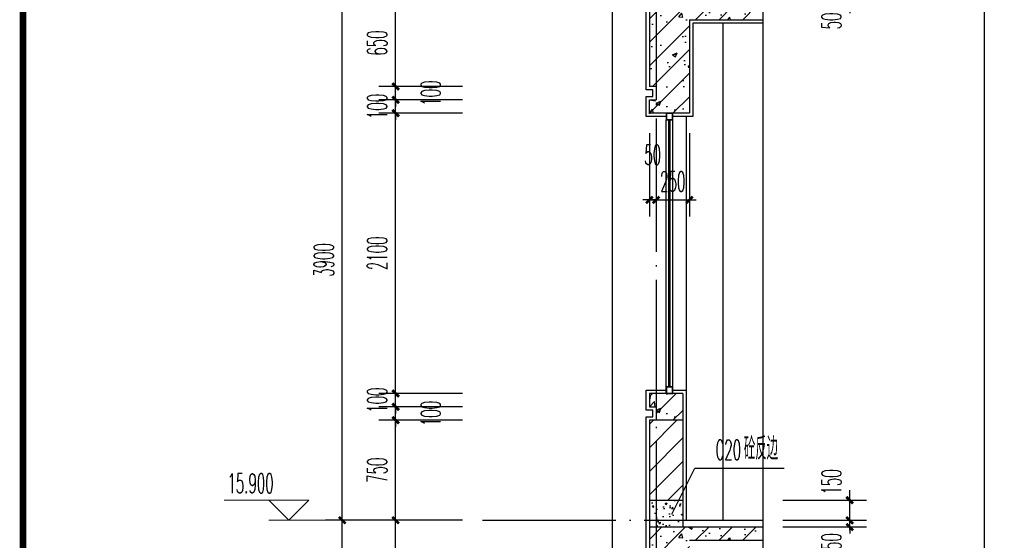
# Model space of a CAD drawing. Extents: x 1779708 to 7299578, y -1121471 to 88434.
# Tile 986 of 1056: x 6981094 to 6988466, y -957923 to -954023. Entities that reach past the tile are written whole.
import ezdxf

# ---------------------------------------------------------------- set-up
doc = ezdxf.new("R2010")
doc.units = 0
doc.header["$LTSCALE"] = 1000
doc.header["$MEASUREMENT"] = 0
doc.linetypes.add('DOTE', pattern=[2.42, 2, -0.2, 0.02, -0.2])
doc.layers.get('0').update_dxf_attribs({"linetype": 'CONTINUOUS'})
doc.layers.get('Defpoints').update_dxf_attribs({"linetype": 'CONTINUOUS'})
for name, color, linetype in [('AXIS', 3, 'CONTINUOUS'), ('DIM_LEAD', 3, 'CONTINUOUS'), ('DIM_SYMB', 3, 'CONTINUOUS'), ('DOTE', 1, 'DOTE'), ('PUB_TAB', 7, 'CONTINUOUS'), ('PUB_TEXT', 7, 'CONTINUOUS'), ('PUB_TITLE', 4, 'CONTINUOUS'), ('WALL', 255, 'CONTINUOUS'), ('WINDOW', 2, 'CONTINUOUS'), ('可见线', 6, 'CONTINUOUS'), ('填充细线', 8, 'CONTINUOUS'), ('立面中线', 140, 'CONTINUOUS'), ('粉刷线', 213, 'CONTINUOUS')]:
    doc.layers.add(name, color=color, linetype=linetype)
doc.layers.add('DIM_ELEV', color=3, linetype='CONTINUOUS', lineweight=13)
doc.styles.add('_TCH_DIM', font='SIMPLEX.shx', dxfattribs={"width": 0.7, "bigfont": 'GBCBIG.shx'})
doc.styles.add('_TCH_DIM_T3', font='SIMPLEX.shx', dxfattribs={"width": 0.494118, "bigfont": 'GBCBIG.shx'})
doc.dimstyles.new('_TCH_ARCH&&50', dxfattribs={"dimtxt": 148.75, "dimasz": 50, "dimexe": 125, "dimexo": 150, "dimgap": 63.125, "dimtad": 1, "dimdec": 0, "dimzin": 0, "dimdsep": 46, "dimtxsty": '_TCH_DIM_T3', "dimblk": 'ARCHTICK', "dimcen": 0.09, "dimdle": 75, "dimclrt": 7, "dimazin": 2, "dimtfac": 1, "dimtdec": 0, "dimtix": 1, "dimtmove": 2, "dimatfit": 3, "dimfxl": 250, "dimtolj": 1, "dimtzin": 0, "dimarcsym": 0})

# ---------------------------------------------------------------- blocks, each defined once
blk = doc.blocks.new('A$C3D8761CE')
at = {"layer": 'PUB_TITLE', "const_width": 100}
blk.add_lwpolyline([(2500, 1000), (83100, 1000), (83100, 58400), (2500, 58400)], close=True, dxfattribs=at)
blk = doc.blocks.new('_ArchTick')
at = {"color": 0, "linetype": 'ByBlock', "const_width": 0.4}
blk.add_lwpolyline([(-0.5, -0.5), (0.5, 0.5)], dxfattribs=at)
blk = doc.blocks.new('*D777')
at = {"layer": 'AXIS', "color": 0, "lineweight": -2, "transparency": 16777216}
for p, q in [((6983508.9, -961748.2), (6983508.9, -957698.2)), ((6984408.9, -957773.2), (6983383.9, -957773.2)), ((6984408.9, -961673.2), (6983383.9, -961673.2))]:
    blk.add_line(p, q, dxfattribs=at)
at = {"layer": 'Defpoints', "color": 0, "transparency": 16777216}
for p in [(6983508.9, -957773.2), (6984558.9, -957773.2), (6984558.9, -961673.2)]:
    blk.add_point(p, dxfattribs=at)
at = {"layer": 'AXIS', "color": 0, "lineweight": -2, "transparency": 16777216, "xscale": 50, "yscale": 50, "zscale": 50}
for p, rotation in [((6983508.9, -957773.2), 90), ((6983508.9, -961673.2), 270)]:
    blk.add_blockref('_ArchTick', p, dxfattribs=dict(at, rotation=rotation))
at = {"layer": 'AXIS', "color": 7, "transparency": 16777216, "insert": (6983371.4, -959723.2), "char_height": 148.75, "attachment_point": 5, "rotation": 90, "style": '_TCH_DIM_T3'}
blk.add_mtext('\\A1;3900', dxfattribs=at)
blk = doc.blocks.new('*D778')
at = {"layer": 'AXIS', "color": 0, "lineweight": -2, "transparency": 16777216}
for p, q in [((6983508.9, -957848.2), (6983508.9, -953798.2)), ((6984408.9, -953873.2), (6983383.9, -953873.2)), ((6984408.9, -957773.2), (6983383.9, -957773.2))]:
    blk.add_line(p, q, dxfattribs=at)
at = {"layer": 'Defpoints', "color": 0, "transparency": 16777216}
for p in [(6983508.9, -953873.2), (6984558.9, -953873.2), (6984558.9, -957773.2)]:
    blk.add_point(p, dxfattribs=at)
at = {"layer": 'AXIS', "color": 0, "lineweight": -2, "transparency": 16777216, "xscale": 50, "yscale": 50, "zscale": 50}
for p, rotation in [((6983508.9, -953873.2), 90), ((6983508.9, -957773.2), 270)]:
    blk.add_blockref('_ArchTick', p, dxfattribs=dict(at, rotation=rotation))
at = {"layer": 'AXIS', "color": 7, "transparency": 16777216, "insert": (6983371.4, -955823.2), "char_height": 148.75, "attachment_point": 5, "rotation": 90, "style": '_TCH_DIM_T3'}
blk.add_mtext('\\A1;3900', dxfattribs=at)
blk = doc.blocks.new('*D790')
at = {"layer": 'AXIS', "color": 0, "lineweight": -2, "transparency": 16777216}
for p, q in [((6987308.9, -957773.2), (6987308.9, -957723.2)), ((6986808.9, -957773.2), (6987433.9, -957773.2)), ((6987308.9, -957823.2), (6987308.9, -957773.2)), ((6986808.9, -957823.2), (6987433.9, -957823.2)), ((6987308.9, -957823.2), (6987308.9, -957873.2))]:
    blk.add_line(p, q, dxfattribs=at)
at = {"layer": 'Defpoints', "color": 0, "transparency": 16777216}
for p in [(6986658.9, -957773.2), (6987308.9, -957773.2), (6986658.9, -957823.2)]:
    blk.add_point(p, dxfattribs=at)
at = {"layer": 'AXIS', "color": 0, "lineweight": -2, "transparency": 16777216, "xscale": 50, "yscale": 50, "zscale": 50}
for p, rotation in [((6987308.9, -957773.2), 270), ((6987308.9, -957823.2), 90)]:
    blk.add_blockref('_ArchTick', p, dxfattribs=dict(at, rotation=rotation))
at = {"layer": 'AXIS', "color": 7, "transparency": 16777216, "insert": (6987171.4, -957932.7), "char_height": 148.75, "attachment_point": 5, "rotation": 90, "style": '_TCH_DIM_T3'}
blk.add_mtext('\\A1;50', dxfattribs=at)
blk = doc.blocks.new('*D791')
at = {"layer": 'AXIS', "color": 0, "lineweight": -2, "transparency": 16777216}
for p, q in [((6987308.9, -957848.2), (6987308.9, -957548.2)), ((6986808.9, -957623.2), (6987433.9, -957623.2)), ((6986808.9, -957773.2), (6987433.9, -957773.2))]:
    blk.add_line(p, q, dxfattribs=at)
at = {"layer": 'Defpoints', "color": 0, "transparency": 16777216}
for p in [(6986658.9, -957623.2), (6987308.9, -957623.2), (6986658.9, -957773.2)]:
    blk.add_point(p, dxfattribs=at)
at = {"layer": 'AXIS', "color": 0, "lineweight": -2, "transparency": 16777216, "xscale": 50, "yscale": 50, "zscale": 50}
for p, rotation in [((6987308.9, -957623.2), 90), ((6987308.9, -957773.2), 270)]:
    blk.add_blockref('_ArchTick', p, dxfattribs=dict(at, rotation=rotation))
at = {"layer": 'AXIS', "color": 7, "transparency": 16777216, "insert": (6987171.4, -957485.7), "char_height": 148.75, "attachment_point": 5, "rotation": 90, "style": '_TCH_DIM_T3'}
blk.add_mtext('\\A1;150', dxfattribs=at)
blk = doc.blocks.new('*D792')
at = {"layer": 'AXIS', "color": 0, "lineweight": -2, "transparency": 16777216}
for p, q in [((6986808.9, -953873.2), (6987433.9, -953873.2)), ((6987308.9, -953873.2), (6987308.9, -953823.2)), ((6987308.9, -953923.2), (6987308.9, -953873.2)), ((6986808.9, -953923.2), (6987433.9, -953923.2)), ((6987308.9, -953923.2), (6987308.9, -953973.2))]:
    blk.add_line(p, q, dxfattribs=at)
at = {"layer": 'Defpoints', "color": 0, "transparency": 16777216}
for p in [(6986658.9, -953873.2), (6987308.9, -953873.2), (6986658.9, -953923.2)]:
    blk.add_point(p, dxfattribs=at)
at = {"layer": 'AXIS', "color": 0, "lineweight": -2, "transparency": 16777216, "xscale": 50, "yscale": 50, "zscale": 50}
for p, rotation in [((6987308.9, -953873.2), 270), ((6987308.9, -953923.2), 90)]:
    blk.add_blockref('_ArchTick', p, dxfattribs=dict(at, rotation=rotation))
at = {"layer": 'AXIS', "color": 7, "transparency": 16777216, "insert": (6987171.4, -954032.7), "char_height": 148.75, "attachment_point": 5, "rotation": 90, "style": '_TCH_DIM_T3'}
blk.add_mtext('\\A1;50', dxfattribs=at)
blk = doc.blocks.new('*D807')
at = {"layer": 'AXIS', "color": 0, "lineweight": -2, "transparency": 16777216}
for p, q in [((6985808.9, -954873.2), (6985808.9, -955498.2)), ((6985858.9, -954873.2), (6985858.9, -955498.2)), ((6985808.9, -955373.2), (6985758.9, -955373.2)), ((6985808.9, -955373.2), (6985858.9, -955373.2)), ((6985858.9, -955373.2), (6985908.9, -955373.2))]:
    blk.add_line(p, q, dxfattribs=at)
at = {"layer": 'Defpoints', "color": 0, "transparency": 16777216}
for p in [(6985808.9, -954723.2), (6985858.9, -954723.2), (6985858.9, -955373.2)]:
    blk.add_point(p, dxfattribs=at)
at = {"layer": 'AXIS', "color": 0, "lineweight": -2, "transparency": 16777216, "xscale": 50, "yscale": 50, "zscale": 50}
blk.add_blockref('_ArchTick', (6985808.9, -955373.2), dxfattribs=at)
at = {"layer": 'AXIS', "color": 0, "lineweight": -2, "transparency": 16777216, "xscale": 50, "yscale": 50, "zscale": 50, "rotation": 180}
blk.add_blockref('_ArchTick', (6985858.9, -955373.2), dxfattribs=at)
at = {"layer": 'AXIS', "color": 7, "transparency": 16777216, "insert": (6985833.9, -955035.7), "char_height": 148.75, "attachment_point": 5, "style": '_TCH_DIM_T3'}
blk.add_mtext('\\A1;50', dxfattribs=at)
blk = doc.blocks.new('*D808')
at = {"layer": 'AXIS', "color": 0, "lineweight": -2, "transparency": 16777216}
for p, q in [((6985858.9, -954873.2), (6985858.9, -955498.2)), ((6986108.9, -954873.2), (6986108.9, -955498.2)), ((6985858.9, -955373.2), (6985808.9, -955373.2)), ((6985858.9, -955373.2), (6986108.9, -955373.2)), ((6986108.9, -955373.2), (6986158.9, -955373.2))]:
    blk.add_line(p, q, dxfattribs=at)
at = {"layer": 'Defpoints', "color": 0, "transparency": 16777216}
for p in [(6985858.9, -954723.2), (6986108.9, -954723.2), (6986108.9, -955373.2)]:
    blk.add_point(p, dxfattribs=at)
at = {"layer": 'AXIS', "color": 0, "lineweight": -2, "transparency": 16777216, "xscale": 50, "yscale": 50, "zscale": 50}
blk.add_blockref('_ArchTick', (6985858.9, -955373.2), dxfattribs=at)
at = {"layer": 'AXIS', "color": 0, "lineweight": -2, "transparency": 16777216, "xscale": 50, "yscale": 50, "zscale": 50, "rotation": 180}
blk.add_blockref('_ArchTick', (6986108.9, -955373.2), dxfattribs=at)
at = {"layer": 'AXIS', "color": 7, "transparency": 16777216, "insert": (6985983.9, -955235.7), "char_height": 148.75, "attachment_point": 5, "style": '_TCH_DIM_T3'}
blk.add_mtext('\\A1;250', dxfattribs=at)
blk = doc.blocks.new('*D853')
at = {"layer": 'AXIS', "color": 0, "lineweight": -2, "transparency": 16777216}
for p, q in [((6983908.9, -958498.2), (6983908.9, -957698.2)), ((6984408.9, -957773.2), (6983783.9, -957773.2)), ((6984408.9, -958423.2), (6983783.9, -958423.2))]:
    blk.add_line(p, q, dxfattribs=at)
at = {"layer": 'Defpoints', "color": 0, "transparency": 16777216}
for p in [(6983908.9, -957773.2), (6984558.9, -957773.2), (6984558.9, -958423.2)]:
    blk.add_point(p, dxfattribs=at)
at = {"layer": 'AXIS', "color": 0, "lineweight": -2, "transparency": 16777216, "xscale": 50, "yscale": 50, "zscale": 50}
for p, rotation in [((6983908.9, -957773.2), 90), ((6983908.9, -958423.2), 270)]:
    blk.add_blockref('_ArchTick', p, dxfattribs=dict(at, rotation=rotation))
at = {"layer": 'AXIS', "color": 7, "transparency": 16777216, "insert": (6983771.4, -958098.2), "char_height": 148.75, "attachment_point": 5, "rotation": 90, "style": '_TCH_DIM_T3'}
blk.add_mtext('\\A1;650', dxfattribs=at)
blk = doc.blocks.new('*D854')
at = {"layer": 'AXIS', "color": 0, "lineweight": -2, "transparency": 16777216}
for p, q in [((6983908.9, -957848.2), (6983908.9, -956948.2)), ((6984408.9, -957023.2), (6983783.9, -957023.2)), ((6984408.9, -957773.2), (6983783.9, -957773.2))]:
    blk.add_line(p, q, dxfattribs=at)
at = {"layer": 'Defpoints', "color": 0, "transparency": 16777216}
for p in [(6983908.9, -957023.2), (6984558.9, -957023.2), (6984558.9, -957773.2)]:
    blk.add_point(p, dxfattribs=at)
at = {"layer": 'AXIS', "color": 0, "lineweight": -2, "transparency": 16777216, "xscale": 50, "yscale": 50, "zscale": 50}
for p, rotation in [((6983908.9, -957023.2), 90), ((6983908.9, -957773.2), 270)]:
    blk.add_blockref('_ArchTick', p, dxfattribs=dict(at, rotation=rotation))
at = {"layer": 'AXIS', "color": 7, "transparency": 16777216, "insert": (6983771.4, -957398.2), "char_height": 148.75, "attachment_point": 5, "rotation": 90, "style": '_TCH_DIM_T3'}
blk.add_mtext('\\A1;750', dxfattribs=at)
blk = doc.blocks.new('*D855')
at = {"layer": 'AXIS', "color": 0, "lineweight": -2, "transparency": 16777216}
for p, q in [((6983908.9, -956923.2), (6983908.9, -956873.2)), ((6984408.9, -956923.2), (6983783.9, -956923.2)), ((6983908.9, -957023.2), (6983908.9, -956923.2)), ((6984408.9, -957023.2), (6983783.9, -957023.2)), ((6983908.9, -957023.2), (6983908.9, -957073.2))]:
    blk.add_line(p, q, dxfattribs=at)
at = {"layer": 'Defpoints', "color": 0, "transparency": 16777216}
for p in [(6983908.9, -956923.2), (6984558.9, -956923.2), (6984558.9, -957023.2)]:
    blk.add_point(p, dxfattribs=at)
at = {"layer": 'AXIS', "color": 0, "lineweight": -2, "transparency": 16777216, "xscale": 50, "yscale": 50, "zscale": 50}
for p, rotation in [((6983908.9, -956923.2), 270), ((6983908.9, -957023.2), 90)]:
    blk.add_blockref('_ArchTick', p, dxfattribs=dict(at, rotation=rotation))
at = {"layer": 'AXIS', "color": 7, "transparency": 16777216, "insert": (6984171.4, -956973.2), "char_height": 148.75, "attachment_point": 5, "rotation": 90, "style": '_TCH_DIM_T3'}
blk.add_mtext('\\A1;100', dxfattribs=at)
blk = doc.blocks.new('*D856')
at = {"layer": 'AXIS', "color": 0, "lineweight": -2, "transparency": 16777216}
for p, q in [((6984408.9, -956823.2), (6983783.9, -956823.2)), ((6983908.9, -956823.2), (6983908.9, -956773.2)), ((6983908.9, -956923.2), (6983908.9, -956823.2)), ((6984408.9, -956923.2), (6983783.9, -956923.2)), ((6983908.9, -956923.2), (6983908.9, -956973.2))]:
    blk.add_line(p, q, dxfattribs=at)
at = {"layer": 'Defpoints', "color": 0, "transparency": 16777216}
for p in [(6983908.9, -956823.2), (6984558.9, -956823.2), (6984558.9, -956923.2)]:
    blk.add_point(p, dxfattribs=at)
at = {"layer": 'AXIS', "color": 0, "lineweight": -2, "transparency": 16777216, "xscale": 50, "yscale": 50, "zscale": 50}
for p, rotation in [((6983908.9, -956823.2), 270), ((6983908.9, -956923.2), 90)]:
    blk.add_blockref('_ArchTick', p, dxfattribs=dict(at, rotation=rotation))
at = {"layer": 'AXIS', "color": 7, "transparency": 16777216, "insert": (6983771.4, -956873.2), "char_height": 148.75, "attachment_point": 5, "rotation": 90, "style": '_TCH_DIM_T3'}
blk.add_mtext('\\A1;100', dxfattribs=at)
blk = doc.blocks.new('*D857')
at = {"layer": 'AXIS', "color": 0, "lineweight": -2, "transparency": 16777216}
for p, q in [((6983908.9, -956898.2), (6983908.9, -954648.2)), ((6984408.9, -954723.2), (6983783.9, -954723.2)), ((6984408.9, -956823.2), (6983783.9, -956823.2))]:
    blk.add_line(p, q, dxfattribs=at)
at = {"layer": 'Defpoints', "color": 0, "transparency": 16777216}
for p in [(6983908.9, -954723.2), (6984558.9, -954723.2), (6984558.9, -956823.2)]:
    blk.add_point(p, dxfattribs=at)
at = {"layer": 'AXIS', "color": 0, "lineweight": -2, "transparency": 16777216, "xscale": 50, "yscale": 50, "zscale": 50}
for p, rotation in [((6983908.9, -954723.2), 90), ((6983908.9, -956823.2), 270)]:
    blk.add_blockref('_ArchTick', p, dxfattribs=dict(at, rotation=rotation))
at = {"layer": 'AXIS', "color": 7, "transparency": 16777216, "insert": (6983771.4, -955773.2), "char_height": 148.75, "attachment_point": 5, "rotation": 90, "style": '_TCH_DIM_T3'}
blk.add_mtext('\\A1;2100', dxfattribs=at)
blk = doc.blocks.new('*D858')
at = {"layer": 'AXIS', "color": 0, "lineweight": -2, "transparency": 16777216}
for p, q in [((6984408.9, -954623.2), (6983783.9, -954623.2)), ((6983908.9, -954623.2), (6983908.9, -954573.2)), ((6983908.9, -954723.2), (6983908.9, -954623.2)), ((6984408.9, -954723.2), (6983783.9, -954723.2)), ((6983908.9, -954723.2), (6983908.9, -954773.2))]:
    blk.add_line(p, q, dxfattribs=at)
at = {"layer": 'Defpoints', "color": 0, "transparency": 16777216}
for p in [(6983908.9, -954623.2), (6984558.9, -954623.2), (6984558.9, -954723.2)]:
    blk.add_point(p, dxfattribs=at)
at = {"layer": 'AXIS', "color": 0, "lineweight": -2, "transparency": 16777216, "xscale": 50, "yscale": 50, "zscale": 50}
for p, rotation in [((6983908.9, -954623.2), 270), ((6983908.9, -954723.2), 90)]:
    blk.add_blockref('_ArchTick', p, dxfattribs=dict(at, rotation=rotation))
at = {"layer": 'AXIS', "color": 7, "transparency": 16777216, "insert": (6983771.4, -954673.2), "char_height": 148.75, "attachment_point": 5, "rotation": 90, "style": '_TCH_DIM_T3'}
blk.add_mtext('\\A1;100', dxfattribs=at)
blk = doc.blocks.new('*D859')
at = {"layer": 'AXIS', "color": 0, "lineweight": -2, "transparency": 16777216}
for p, q in [((6983908.9, -954523.2), (6983908.9, -954473.2)), ((6984408.9, -954523.2), (6983783.9, -954523.2)), ((6983908.9, -954623.2), (6983908.9, -954523.2)), ((6984408.9, -954623.2), (6983783.9, -954623.2)), ((6983908.9, -954623.2), (6983908.9, -954673.2))]:
    blk.add_line(p, q, dxfattribs=at)
at = {"layer": 'Defpoints', "color": 0, "transparency": 16777216}
for p in [(6983908.9, -954523.2), (6984558.9, -954523.2), (6984558.9, -954623.2)]:
    blk.add_point(p, dxfattribs=at)
at = {"layer": 'AXIS', "color": 0, "lineweight": -2, "transparency": 16777216, "xscale": 50, "yscale": 50, "zscale": 50}
for p, rotation in [((6983908.9, -954523.2), 270), ((6983908.9, -954623.2), 90)]:
    blk.add_blockref('_ArchTick', p, dxfattribs=dict(at, rotation=rotation))
at = {"layer": 'AXIS', "color": 7, "transparency": 16777216, "insert": (6984171.4, -954573.2), "char_height": 148.75, "attachment_point": 5, "rotation": 90, "style": '_TCH_DIM_T3'}
blk.add_mtext('\\A1;100', dxfattribs=at)
blk = doc.blocks.new('*D860')
at = {"layer": 'AXIS', "color": 0, "lineweight": -2, "transparency": 16777216}
for p, q in [((6983908.9, -954598.2), (6983908.9, -953798.2)), ((6984408.9, -953873.2), (6983783.9, -953873.2)), ((6984408.9, -954523.2), (6983783.9, -954523.2))]:
    blk.add_line(p, q, dxfattribs=at)
at = {"layer": 'Defpoints', "color": 0, "transparency": 16777216}
for p in [(6983908.9, -953873.2), (6984558.9, -953873.2), (6984558.9, -954523.2)]:
    blk.add_point(p, dxfattribs=at)
at = {"layer": 'AXIS', "color": 0, "lineweight": -2, "transparency": 16777216, "xscale": 50, "yscale": 50, "zscale": 50}
for p, rotation in [((6983908.9, -953873.2), 90), ((6983908.9, -954523.2), 270)]:
    blk.add_blockref('_ArchTick', p, dxfattribs=dict(at, rotation=rotation))
at = {"layer": 'AXIS', "color": 7, "transparency": 16777216, "insert": (6983771.4, -954198.2), "char_height": 148.75, "attachment_point": 5, "rotation": 90, "style": '_TCH_DIM_T3'}
blk.add_mtext('\\A1;650', dxfattribs=at)

msp = doc.modelspace()

# ---------------------------------------------------------------- hatches: boundary and pattern name
at = {"layer": '填充细线'}
h = msp.add_hatch(dxfattribs=at)
h.set_pattern_fill('钢筋混凝土', color=114, scale=50)
h.set_pattern_definition([(45, (6985808.87, -954723.25), (-88.388, 88.388), []), (50, (6985808.87, -954723.25), (358.63, -31.376), [37.5, -412.5]), (355, (6985808.87, -954723.25), (-69.38, 376.1), [30, -330]), (100.45, (6985838.75, -954725.86), (289.25, 344.72), [31.87, -350.57]), (46.184, (6985808.87, -954623.25), (533.62, -82.76), [56.25, -618.75]), (96.636, (6985853.34, -954630.14), (467.33, 487.06), [47.8, -525.86]), (351.184, (6985808.87, -954623.25), (467.33, 487.06), [45, -495]), (21, (6985858.87, -954648.25), (298.45, -201.31), [37.5, -412.5]), (326, (6985858.87, -954648.25), (121.66, 362.58), [30, -330]), (71.45, (6985883.74, -954665.02), (420.11, 161.27), [31.87, -350.57]), (37.5, (6985808.87, -954723.25), (6.08, 166.447), [0, -326, 0, -335, 0, -331.25]), (7.5, (6985808.87, -954723.25), (131.535, 197.206), [0, -191, 0, -318.5, 0, -126.25]), (327.5, (6985697.37, -954723.25), (266.911, -11.277), [0, -125, 0, -390, 0, -517.5]), (317.5, (6985647.37, -954723.25), (291.593, 50.052), [0, -162.5, 0, -259, 0, -367.5])])
h.paths.add_polyline_path([(6986108.9, -954023.2), (6986658.9, -954023.2), (6986658.9, -953923.2), (6985808.9, -953923.2), (6985808.9, -954523.2), (6985858.9, -954523.2), (6985858.9, -954623.2), (6985808.9, -954623.2), (6985808.9, -954723.2), (6986108.9, -954723.2)])
h = msp.add_hatch(dxfattribs=at)
h.set_pattern_fill('钢筋混凝土', color=114, scale=50)
h.set_pattern_definition([(45, (6985808.87, -957023.25), (-88.39, 88.39), []), (50, (6985808.87, -957023.25), (358.63, -31.38), [37.5, -412.5]), (355, (6985808.87, -957023.25), (-69.38, 376.1), [30, -330]), (100.45, (6985838.75, -957025.86), (289.25, 344.72), [31.87, -350.57]), (46.18, (6985808.87, -956923.25), (533.6, -82.76), [56.25, -618.75]), (96.64, (6985853.34, -956930.14), (467.33, 487.06), [47.8, -525.86]), (351.18, (6985808.87, -956923.25), (467.33, 487.06), [45, -495]), (21, (6985858.87, -956948.25), (298.45, -201.3), [37.5, -412.5]), (326, (6985858.87, -956948.25), (121.66, 362.58), [30, -330]), (71.45, (6985883.74, -956965.02), (420.1, 161.27), [31.87, -350.57]), (37.5, (6985808.87, -957023.25), (6.08, 166.447), [0, -326, 0, -335, 0, -331.25]), (7.5, (6985808.87, -957023.25), (131.53, 197.21), [0, -191, 0, -318.5, 0, -126.25]), (327.5, (6985697.37, -957023.25), (266.91, -11.277), [0, -125, 0, -390, 0, -517.5]), (317.5, (6985647.37, -957023.25), (291.59, 50.05), [0, -162.5, 0, -259, 0, -367.5])])
h.paths.add_polyline_path([(6986058.9, -956823.2), (6985808.9, -956823.2), (6985808.9, -956923.2), (6985858.9, -956923.2), (6985858.9, -957023.2), (6986058.9, -957023.2)])
h = msp.add_hatch(dxfattribs=at)
h.set_pattern_fill('普通砖', color=114, scale=50)
h.set_pattern_definition([(45, (6985858.87, -957533.49), (-88.388, 88.388), [])])
h.paths.add_polyline_path([(6986058.9, -957023.2), (6985808.9, -957023.2), (6985808.9, -957623.2), (6986058.9, -957623.2)])
h = msp.add_hatch(dxfattribs=at)
h.set_pattern_fill('混凝土', color=114, scale=20)
h.set_pattern_definition([(50, (6985858.87, -957823.25), (143.45, -12.55), [15, -165]), (355, (6985858.87, -957823.25), (-27.75, 150.44), [12, -132]), (100.45, (6985870.82, -957824.3), (115.7, 137.89), [12.75, -140.23]), (46.184, (6985858.87, -957783.25), (213.45, -33.1), [22.5, -247.5]), (96.64, (6985876.66, -957786), (186.93, 194.82), [19.12, -210.34]), (351.18, (6985858.87, -957783.25), (186.93, 194.82), [18, -198]), (21, (6985878.87, -957793.25), (119.38, -80.524), [15, -165]), (326, (6985878.87, -957793.25), (48.66, 145.03), [12, -132]), (71.45, (6985888.82, -957799.96), (168.045, 64.51), [12.75, -140.23]), (37.5, (6985858.87, -957823.25), (2.432, 66.579), [0, -130.4, 0, -134, 0, -132.5]), (7.5, (6985858.87, -957823.25), (52.614, 78.882), [0, -76.4, 0, -127.4, 0, -50.5]), (327.5, (6985814.27, -957823.25), (106.7645, -4.511), [0, -50, 0, -156, 0, -207]), (317.5, (6985794.27, -957823.25), (116.637, 20.02), [0, -65, 0, -103.6, 0, -147])])
h.paths.add_polyline_path([(6986058.9, -957623.2), (6985808.9, -957623.2), (6985808.9, -957823.2), (6986058.9, -957823.2)])
h = msp.add_hatch(dxfattribs=at)
h.set_pattern_fill('钢筋混凝土', color=114, scale=50)
h.set_pattern_definition([(45, (6985808.87, -958623.25), (-88.388, 88.388), []), (50, (6985808.87, -958623.25), (358.63, -31.376), [37.5, -412.5]), (355, (6985808.87, -958623.25), (-69.38, 376.1), [30, -330]), (100.45, (6985838.75, -958625.86), (289.25, 344.72), [31.87, -350.57]), (46.184, (6985808.87, -958523.25), (533.62, -82.76), [56.25, -618.75]), (96.636, (6985853.34, -958530.14), (467.33, 487.06), [47.8, -525.86]), (351.184, (6985808.87, -958523.25), (467.33, 487.06), [45, -495]), (21, (6985858.87, -958548.25), (298.45, -201.31), [37.5, -412.5]), (326, (6985858.87, -958548.25), (121.66, 362.58), [30, -330]), (71.45, (6985883.74, -958565.02), (420.11, 161.27), [31.87, -350.57]), (37.5, (6985808.87, -958623.25), (6.08, 166.447), [0, -326, 0, -335, 0, -331.25]), (7.5, (6985808.87, -958623.25), (131.535, 197.206), [0, -191, 0, -318.5, 0, -126.25]), (327.5, (6985697.37, -958623.25), (266.911, -11.277), [0, -125, 0, -390, 0, -517.5]), (317.5, (6985647.37, -958623.25), (291.593, 50.052), [0, -162.5, 0, -259, 0, -367.5])])
h.paths.add_polyline_path([(6986108.9, -957923.2), (6986658.9, -957923.2), (6986658.9, -957823.2), (6985808.9, -957823.2), (6985808.9, -958423.2), (6985858.9, -958423.2), (6985858.9, -958523.2), (6985808.9, -958523.2), (6985808.9, -958623.2), (6986108.9, -958623.2)])

# ---------------------------------------------------------------- linework, layer by layer
at = {"layer": 'DIM_ELEV'}
for p, q in [((6983258.9, -957623.2), (6982625.5, -957623.2)), ((6983108.9, -957773.2), (6982958.9, -957623.2)), ((6983108.9, -957773.2), (6983258.9, -957623.2)), ((6983908.9, -957773.2), (6982958.9, -957773.2))]:
    msp.add_line(p, q, dxfattribs=at)
at = {"layer": 'DIM_LEAD'}
for p, q in [((6985977.9, -957727.2), (6986148, -957381.8)), ((6985977.9, -957727.2), (6986148, -957381.8)), ((6986148, -957381.8), (6986817.1, -957381.8))]:
    msp.add_line(p, q, dxfattribs=at)
at = {"layer": 'DIM_SYMB'}
msp.add_lwpolyline([(6986658.9, -948123.2), (6986658.9, -962792), (6986763.9, -962830.2), (6986553.9, -962867.2), (6986658.9, -962904.5), (6986658.9, -977573.2)], dxfattribs=at)
at = {"layer": 'DOTE', "linetype": 'DOTE', "ltscale": 0.5}
for p, q in [((6985858.9, -949923.2), (6985858.9, -978273.2)), ((6984558.9, -957773.2), (6986658.9, -957773.2))]:
    msp.add_line(p, q, dxfattribs=at)
at = {"layer": 'PUB_TAB'}
msp.add_line((6988319.2, -982200.2), (6988319.2, -945400.2), dxfattribs=at)
at = {"layer": 'WALL'}
for p, q in [((6985808.9, -953123.2), (6985808.9, -954523.2)), ((6986108.9, -954023.2), (6986108.9, -954723.2)), ((6986108.9, -954023.2), (6986658.9, -954023.2)), ((6985858.9, -954523.2), (6985808.9, -954523.2)), ((6985858.9, -954523.2), (6985858.9, -954623.2)), ((6985808.9, -954723.2), (6985808.9, -954623.2)), ((6985808.9, -954623.2), (6985858.9, -954623.2)), ((6986108.9, -954723.2), (6985808.9, -954723.2)), ((6986058.9, -956823.2), (6985808.9, -956823.2)), ((6985808.9, -956823.2), (6985808.9, -956923.2)), ((6986058.9, -956823.2), (6986058.9, -957823.2)), ((6985808.9, -956923.2), (6985858.9, -956923.2)), ((6985858.9, -956923.2), (6985858.9, -957023.2)), ((6986058.9, -957023.2), (6985808.9, -957023.2)), ((6985808.9, -957023.2), (6985808.9, -958423.2)), ((6985808.9, -957623.2), (6986058.9, -957623.2)), ((6985808.9, -957823.2), (6986658.9, -957823.2)), ((6986108.9, -957923.2), (6986658.9, -957923.2))]:
    msp.add_line(p, q, dxfattribs=at)
at = {"layer": 'WINDOW'}
for p, q in [((6985933.9, -956823.2), (6985933.9, -954773.2)), ((6985983.9, -956823.2), (6985983.9, -954773.2))]:
    msp.add_line(p, q, dxfattribs=at)
at = {"layer": 'WINDOW', "color": 4}
for p, q in [((6985953.9, -956773.2), (6985953.9, -954773.2)), ((6985963.9, -956773.2), (6985963.9, -954773.2))]:
    msp.add_line(p, q, dxfattribs=at)
at = {"layer": 'WINDOW'}
for points in [[(6985983.9, -954773.2), (6985983.9, -954723.2), (6985933.9, -954723.2), (6985933.9, -954773.2)], [(6985981.9, -954771.2), (6985981.9, -954725.2), (6985935.9, -954725.2), (6985935.9, -954771.2)], [(6985983.9, -956823.2), (6985983.9, -956773.2), (6985933.9, -956773.2), (6985933.9, -956823.2)], [(6985981.9, -956821.2), (6985981.9, -956775.2), (6985935.9, -956775.2), (6985935.9, -956821.2)]]:
    msp.add_lwpolyline(points, close=True, dxfattribs=at)
at = {"layer": '立面中线'}
msp.add_line((6986358.9, -954048.2), (6986358.9, -957773.2), dxfattribs=at)
at = {"layer": '粉刷线'}
for p, q in [((6985533.9, -964598.2), (6985533.9, -950848.2)), ((6986083.9, -954748.2), (6986083.9, -956798.2)), ((6986058.9, -957773.2), (6986658.9, -957773.2))]:
    msp.add_line(p, q, dxfattribs=at)
for points in [[(6985933.9, -954748.2), (6985783.9, -954748.2), (6985783.9, -954598.2), (6985833.9, -954598.2), (6985833.9, -954548.2), (6985783.9, -954548.2), (6985783.9, -953098.2), (6985833.9, -953098.2), (6985833.9, -953048.2), (6985783.9, -953048.2), (6985783.9, -952898.2), (6985933.9, -952898.2)], [(6986658.9, -954048.2), (6986133.9, -954048.2), (6986133.9, -954748.2), (6985983.9, -954748.2)], [(6985933.9, -958648.2), (6985783.9, -958648.2), (6985783.9, -958498.2), (6985833.9, -958498.2), (6985833.9, -958448.2), (6985783.9, -958448.2), (6985783.9, -956998.2), (6985833.9, -956998.2), (6985833.9, -956948.2), (6985783.9, -956948.2), (6985783.9, -956798.2), (6985933.9, -956798.2)], [(6985983.9, -956798.2), (6986083.9, -956798.2), (6986083.9, -957773.2)]]:
    msp.add_lwpolyline(points, dxfattribs=at)

# ---------------------------------------------------------------- block references
at = {"layer": '可见线', "xscale": 0.5, "yscale": 0.5, "zscale": 0.5, "rotation": 270}
msp.add_blockref('A$C3D8761CE', (6980619.2, -944150.2), dxfattribs=at)

# ---------------------------------------------------------------- texts
at = {"layer": 'PUB_TEXT', "color": 7, "style": '_TCH_DIM'}
for s, height, width, p in [('砼反边', 168.79, 0.7, (6986517, -957320)), ('C20', 148.75, 0.494118, (6986303.5, -957320)), ('15.900', 148.75, 0.494118, (6982649.3, -957570.7))]:
    msp.add_text(s, height=height, dxfattribs=dict(at, width=width)).set_placement(p)

# ---------------------------------------------------------------- dimensions: what is measured, and where the dimension line sits
at = {"layer": 'AXIS'}
for p1, p2, distance, picture, middle in [((6984558.9, -957773.2), (6984558.9, -953873.2), 1050, '*D778', (6983371.4, -955823.2)), ((6984558.9, -954523.2), (6984558.9, -953873.2), 650, '*D860', (6983771.4, -954198.2)), ((6984558.9, -954723.2), (6984558.9, -954623.2), 650, '*D858', (6983771.4, -954673.2)), ((6984558.9, -956823.2), (6984558.9, -954723.2), 650, '*D857', (6983771.4, -955773.2)), ((6985858.9, -954723.2), (6986108.9, -954723.2), -650, '*D808', (6985983.9, -955235.7)), ((6984558.9, -956923.2), (6984558.9, -956823.2), 650, '*D856', (6983771.4, -956873.2)), ((6984558.9, -957773.2), (6984558.9, -957023.2), 650, '*D854', (6983771.4, -957398.2)), ((6984558.9, -961673.2), (6984558.9, -957773.2), 1050, '*D777', (6983371.4, -959723.2)), ((6984558.9, -958423.2), (6984558.9, -957773.2), 650, '*D853', (6983771.4, -958098.2))]:
    dim = msp.add_aligned_dim(p1=p1, p2=p2, distance=distance, dimstyle='_TCH_ARCH&&50', dxfattribs=at)
    dim.commit()
    dim.dimension.update_dxf_attribs({"geometry": picture, "text_midpoint": middle})
for base, p1, p2, angle, picture, middle in [((6987308.9, -953873.2), (6986658.9, -953923.2), (6986658.9, -953873.2), 90, '*D792', (6987171.4, -954032.7)), ((6983908.9, -954523.2), (6984558.9, -954623.2), (6984558.9, -954523.2), 90, '*D859', (6984171.4, -954573.2)), ((6985858.9, -955373.2), (6985808.9, -954723.2), (6985858.9, -954723.2), 0, '*D807', (6985833.9, -955035.7)), ((6983908.9, -956923.2), (6984558.9, -957023.2), (6984558.9, -956923.2), 90, '*D855', (6984171.4, -956973.2)), ((6987308.9, -957623.2), (6986658.9, -957773.2), (6986658.9, -957623.2), 90, '*D791', (6987171.4, -957485.7)), ((6987308.9, -957773.2), (6986658.9, -957823.2), (6986658.9, -957773.2), 90, '*D790', (6987171.4, -957932.7))]:
    dim = msp.add_linear_dim(base=base, p1=p1, p2=p2, angle=angle, dimstyle='_TCH_ARCH&&50', dxfattribs=at)
    dim.commit()
    dim.dimension.update_dxf_attribs({"geometry": picture, "text_midpoint": middle, "dimtype": 161})

doc.saveas('drawing.dxf')
